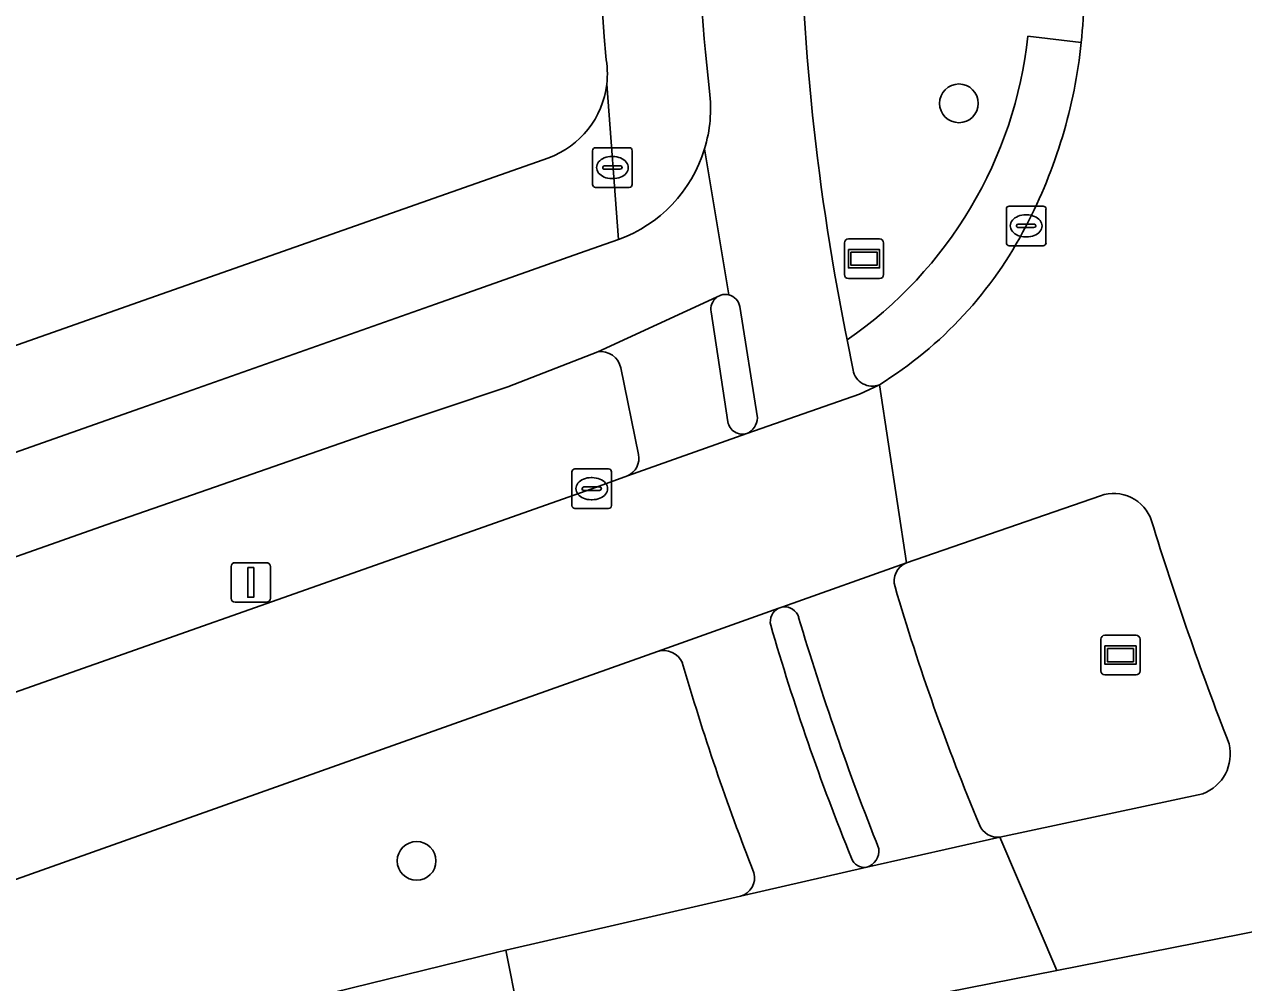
# Model space of a CAD drawing. Extents: x 162250 to 162661, y 380743 to 381606.
# Drawn here: x 162596.27 to 162627.07, y 380771.14 to 380795.34 of the extents above; entities that cross this region are included whole.
import ezdxf

# ---------------------------------------------------------------- set-up
doc = ezdxf.new("R2010")
doc.units = 0
for name, color, linetype in [('IMGEO_Berm_groen', 7, 'Continuous'), ('IMGEO_Boom', 7, 'Continuous'), ('IMGEO_Fietspad_gesloten', 7, 'Continuous'), ('IMGEO_Fietspad_open', 7, 'Continuous'), ('IMGEO_Kolk', 7, 'Continuous'), ('IMGEO_Lichtmast', 7, 'Continuous'), ('IMGEO_Rijbaan_lokaal_gesloten', 7, 'Continuous'), ('IMGEO_Rijbaan_regionaal_gesloten', 7, 'Continuous'), ('IMGEO_Rioolput', 7, 'Continuous'), ('IMGEO_Verkeerseiland_gesloten', 7, 'Continuous'), ('IMGEO_Voetpad_open', 7, 'Continuous'), ('IMGEO_Wegwijzer', 7, 'Continuous')]:
    doc.layers.add(name, color=color, linetype=linetype)

msp = doc.modelspace()

# ---------------------------------------------------------------- linework, layer by layer
at = {"layer": 'IMGEO_Berm_groen'}
for points in [[(162621.624, 380795.043), (162622.97, 380794.88)], [(162589.166, 380784.799), (162599.441, 380788.423), (162609.518, 380791.968)], [(162617.008, 380787.611), (162617.055, 380787.369)], [(162610.754, 380787.067), (162608.481, 380786.184), (162604.991, 380785.016), (162600.705, 380783.522), (162598.336, 380782.696), (162591.752, 380780.372), (162586.913, 380778.738), (162582.58, 380777.326), (162579.513, 380776.404), (162570.219, 380773.77), (162569.236, 380773.491)], [(162611.786, 380784.477), (162611.337, 380786.663)], [(162610.603, 380783.611), (162611.509, 380783.932)], [(162574.748, 380771.72), (162575.942, 380772.035), (162578.092, 380772.645), (162582.557, 380773.958), (162586.064, 380775.028), (162588.644, 380775.876), (162591.689, 380776.935), (162610.603, 380783.611)], [(162612.263, 380779.501), (162587.836, 380770.829)], [(162545.049, 380757.511), (162555.492, 380759.638), (162565.725, 380761.839), (162577.823, 380764.52), (162586.784, 380766.654), (162603.142, 380770.658), (162608.222, 380771.902), (162608.434, 380771.951), (162614.363, 380773.32)]]:
    msp.add_lwpolyline(points, dxfattribs=at)
for centre, radius, start, end in [((162673.375, 380799.739), 62.637, 170.30334, 184.76931), ((162674.882, 380799.185), 59.02, 179.91692, 191.30962), ((162610.217, 380796.218), 12.823, 354.0093, 359.2749), ((162610.957, 380796.197), 10.729, 304.6344, 353.8276), ((162608.724, 380794.093), 2.273, 353.266, 11.1205), ((162608.73, 380794.095), 2.268, 290.3275, 353.2002), ((162610.832, 380786.557), 0.516, 11.8616, 98.697), ((162611.291, 380784.386), 0.503, 295.6364, 10.4791), ((162612.413, 380778.997), 0.526, 24.5974, 106.5835), ((162671.609, 380796.272), 61.145, 196.19689, 201.45473), ((162614.236, 380773.784), 0.481, 285.2819, 14.8507)]:
    msp.add_arc(centre, radius, start, end, dxfattribs=at)
at = {"layer": 'IMGEO_Boom'}
for centre in [(162619.879, 380793.343), (162606.178, 380774.21)]:
    msp.add_circle(centre, 0.489, dxfattribs=at)
at = {"layer": 'IMGEO_Fietspad_gesloten'}
for points in [[(162613.473, 380794.639), (162613.577, 380793.648)], [(162614.068, 380788.506), (162613.453, 380792.193)], [(162613.453, 380792.193), (162614.068, 380788.506)], [(162611.277, 380789.905), (162610.297, 380789.559), (162606.656, 380788.274), (162599.207, 380785.644), (162588.595, 380781.903)], [(162579.513, 380776.404), (162582.58, 380777.326), (162586.913, 380778.738), (162591.752, 380780.372), (162598.336, 380782.696), (162600.705, 380783.522), (162604.991, 380785.016), (162608.481, 380786.184), (162610.754, 380787.067), (162613.754, 380788.445), (162613.861, 380788.5)], [(162614.343, 380788.21), (162614.79, 380785.396)], [(162617.205, 380786.605), (162617.055, 380787.369), (162617.008, 380787.611)], [(162614.519, 380785.002), (162617.369, 380786.001), (162617.87, 380786.235)]]:
    msp.add_lwpolyline(points, dxfattribs=at)
for centre, radius, start, end in [((162670.749, 380799.765), 57.505, 163.75865, 185.11392), ((162674.882, 380799.185), 59.02, 179.91692, 191.30962), ((162610.071, 380793.214), 3.533, 343.2007, 7.0569), ((162610.089, 380793.214), 3.516, 289.7552, 343.1192), ((162613.975, 380788.153), 0.365, 75.1656, 108.155), ((162613.975, 380788.143), 0.374, 10.2421, 75.5454), ((162617.688, 380786.691), 0.491, 190.1247, 291.6929), ((162614.34, 380785.416), 0.451, 293.4384, 357.5199)]:
    msp.add_arc(centre, radius, start, end, dxfattribs=at)
at = {"layer": 'IMGEO_Fietspad_open'}
for points in [[(162618.556, 380781.738), (162615.431, 380780.626)], [(162617.55, 380774.048), (162620.912, 380774.806)]]:
    msp.add_lwpolyline(points, dxfattribs=at)
for centre, radius, start, end in [((162618.726, 380781.285), 0.483, 110.5306, 198.4767), ((162673.476, 380797.324), 57.535, 196.34582, 202.70456), ((162615.47, 380780.251), 0.377, 16.7503, 96.0019), ((162681.423, 380799.857), 68.429, 196.55417, 201.73384), ((162620.863, 380775.302), 0.498, 201.7759, 275.6733), ((162617.402, 380774.482), 0.459, 288.844, 4.5105)]:
    msp.add_arc(centre, radius, start, end, dxfattribs=at)
at = {"layer": 'IMGEO_Kolk'}
for p, q in [((162621.153, 380790.748), (162622.005, 380790.748)), ((162621.078, 380789.822), (162621.078, 380790.674)), ((162621.566, 380790.528), (162621.591, 380790.528)), ((162622.079, 380790.674), (162622.079, 380789.822)), ((162621.337, 380790.242), (162621.337, 380790.254)), ((162621.775, 380790.205), (162621.377, 380790.205)), ((162621.38, 380790.291), (162621.778, 380790.291)), ((162621.821, 380790.254), (162621.821, 380790.242)), ((162621.589, 380789.968), (162621.564, 380789.968)), ((162622.005, 380789.748), (162621.153, 380789.748)), ((162610.102, 380783.185), (162610.102, 380784.037)), ((162610.177, 380784.111), (162611.029, 380784.111)), ((162611.103, 380784.037), (162611.103, 380783.185)), ((162610.361, 380783.605), (162610.361, 380783.617)), ((162610.404, 380783.654), (162610.802, 380783.654)), ((162610.59, 380783.891), (162610.615, 380783.891)), ((162610.845, 380783.617), (162610.845, 380783.605)), ((162610.799, 380783.568), (162610.401, 380783.568)), ((162610.613, 380783.331), (162610.588, 380783.331)), ((162611.029, 380783.111), (162610.177, 380783.111))]:
    msp.add_line(p, q, dxfattribs=at)
for points in [[(162621.153, 380790.748), (162622.005, 380790.748)], [(162621.078, 380789.822), (162621.078, 380790.674)], [(162622.079, 380790.674), (162622.079, 380789.822)], [(162622.005, 380789.748), (162621.153, 380789.748)], [(162610.102, 380783.185), (162610.102, 380784.037)], [(162610.177, 380784.111), (162611.029, 380784.111)], [(162611.103, 380784.037), (162611.103, 380783.185)], [(162611.029, 380783.111), (162610.177, 380783.111)]]:
    msp.add_lwpolyline(points, dxfattribs=at)
for centre, radius, start, end in [((162621.155, 380790.672), 0.0765, 91.552, 178.448), ((162621.155, 380790.672), 0.0765, 91.552, 178.448), ((162622.003, 380790.672), 0.0765, 1.552, 88.448), ((162622.003, 380790.672), 0.0765, 1.552, 88.448), ((162621.377, 380790.251), 0.0403, 85.8775, 175.7526), ((162621.374, 380790.241), 0.0366, 178.938, 274.7102), ((162621.778, 380790.248), 0.043, 264.8664, 352.4533), ((162621.782, 380790.253), 0.0386, 1.7309, 96.639), ((162621.155, 380789.824), 0.0765, 181.552, 268.448), ((162621.155, 380789.824), 0.0765, 181.552, 268.448), ((162622.003, 380789.824), 0.0765, 271.552, 358.448), ((162622.003, 380789.824), 0.0765, 271.552, 358.448), ((162610.179, 380784.035), 0.0765, 91.552, 178.448), ((162610.179, 380784.035), 0.0765, 91.552, 178.448), ((162611.027, 380784.035), 0.0765, 1.552, 88.448), ((162611.027, 380784.035), 0.0765, 1.552, 88.448), ((162610.401, 380783.614), 0.0403, 85.8775, 175.7526), ((162610.398, 380783.604), 0.0366, 178.938, 274.7102), ((162610.802, 380783.611), 0.043, 264.8664, 352.4533), ((162610.806, 380783.616), 0.0386, 1.7309, 96.639), ((162610.179, 380783.187), 0.0765, 181.552, 268.448), ((162610.179, 380783.187), 0.0765, 181.552, 268.448), ((162611.027, 380783.187), 0.0765, 271.552, 358.448), ((162611.027, 380783.187), 0.0765, 271.552, 358.448)]:
    msp.add_arc(centre, radius, start, end, dxfattribs=at)
for centre, major_axis, ratio, start_param, end_param in [((162621.565, 380790.248), (-0.387, 0.002), 0.722429, 4.712389, 7.853982), ((162621.59, 380790.248), (-0.39, 0.002), 0.717154, 1.570796, 4.712389), ((162610.589, 380783.611), (-0.387, 0.002), 0.722429, 4.712389, 7.853982), ((162610.614, 380783.611), (-0.39, 0.002), 0.717154, 1.570796, 4.712389)]:
    msp.add_ellipse(centre, major_axis=major_axis, ratio=ratio, start_param=start_param, end_param=end_param, dxfattribs=at)
at = {"layer": 'IMGEO_Lichtmast'}
for p, q in [((162601.492, 380780.842), (162601.492, 380781.642)), ((162601.492, 380781.642), (162601.492, 380780.842)), ((162601.592, 380781.742), (162602.382, 380781.742)), ((162602.382, 380781.742), (162601.592, 380781.742)), ((162602.482, 380781.642), (162602.482, 380780.842)), ((162602.482, 380780.842), (162602.482, 380781.642)), ((162602.382, 380780.742), (162601.592, 380780.742)), ((162601.592, 380780.742), (162602.382, 380780.742))]:
    msp.add_line(p, q, dxfattribs=at)
msp.add_lwpolyline([(162601.912, 380781.617), (162602.062, 380781.617), (162602.062, 380780.867), (162601.912, 380780.867), (162601.912, 380781.617)], dxfattribs=at)
for centre, start, end in [((162601.592, 380781.642), 90, 180), ((162601.592, 380781.642), 90, 180), ((162602.382, 380781.642), 0, 90), ((162602.382, 380781.642), 360, 90), ((162601.592, 380780.842), 180, 270), ((162601.592, 380780.842), 180, 270), ((162602.382, 380780.842), 270, 0), ((162602.382, 380780.842), 270, 0)]:
    msp.add_arc(centre, 0.1, start, end, dxfattribs=at)
at = {"layer": 'IMGEO_Rijbaan_lokaal_gesloten'}
for points in [[(162587.836, 380770.829), (162612.263, 380779.501), (162615.33, 380780.589), (162615.431, 380780.626), (162618.556, 380781.738), (162617.87, 380786.235), (162617.369, 380786.001), (162614.519, 380785.002), (162611.509, 380783.932), (162610.603, 380783.611), (162591.689, 380776.935), (162588.644, 380775.876), (162586.064, 380775.028), (162582.557, 380773.958), (162578.092, 380772.645), (162575.942, 380772.035), (162574.748, 380771.72)], [(162609.055, 380768.819), (162622.355, 380771.442), (162620.912, 380774.806), (162617.55, 380774.048), (162614.363, 380773.32), (162608.434, 380771.951), (162609.055, 380768.819)]]:
    msp.add_lwpolyline(points, dxfattribs=at)
msp.add_lwpolyline([(162609.055, 380768.819), (162608.434, 380771.951), (162608.222, 380771.902), (162603.142, 380770.658), (162603.709, 380767.765)], close=True, dxfattribs=at)
at = {"layer": 'IMGEO_Rijbaan_regionaal_gesloten'}
for points in [[(162617.87, 380786.235), (162618.556, 380781.738), (162623.455, 380783.431)], [(162626.044, 380775.905), (162620.912, 380774.806), (162622.355, 380771.442)], [(162622.355, 380771.442), (162639.916, 380774.905)]]:
    msp.add_lwpolyline(points, dxfattribs=at)
for centre, radius, start, end in [((162610.217, 380796.218), 12.823, 354.0093, 359.2749), ((162610.115, 380796.215), 12.924, 332.5006, 354.0691), ((162612.469, 380794.948), 10.251, 301.7966, 332.7124), ((162623.792, 380782.486), 1.004, 18.3736, 109.6389), ((162704.386, 380807.348), 83.338, 197.12967, 201.23387), ((162625.66, 380776.911), 1.076, 290.8947, 13.6707)]:
    msp.add_arc(centre, radius, start, end, dxfattribs=at)
at = {"layer": 'IMGEO_Rioolput'}
for p, q in [((162610.699, 380792.222), (162611.551, 380792.222)), ((162610.624, 380791.296), (162610.624, 380792.148)), ((162611.112, 380792.002), (162611.137, 380792.002)), ((162611.625, 380792.148), (162611.625, 380791.296)), ((162610.883, 380791.716), (162610.883, 380791.728)), ((162611.321, 380791.679), (162610.923, 380791.679)), ((162610.926, 380791.765), (162611.324, 380791.765)), ((162611.367, 380791.728), (162611.367, 380791.716)), ((162611.135, 380791.442), (162611.11, 380791.442)), ((162611.551, 380791.222), (162610.699, 380791.222))]:
    msp.add_line(p, q, dxfattribs=at)
for points in [[(162610.699, 380792.222), (162611.551, 380792.222)], [(162610.624, 380791.296), (162610.624, 380792.148)], [(162611.625, 380792.148), (162611.625, 380791.296)], [(162611.551, 380791.222), (162610.699, 380791.222)]]:
    msp.add_lwpolyline(points, dxfattribs=at)
for centre, radius, start, end in [((162610.701, 380792.146), 0.0765, 91.552, 178.448), ((162610.701, 380792.146), 0.0765, 91.552, 178.448), ((162611.549, 380792.146), 0.0765, 1.552, 88.448), ((162611.549, 380792.146), 0.0765, 1.552, 88.448), ((162610.923, 380791.725), 0.0403, 85.8775, 175.7526), ((162610.92, 380791.715), 0.0366, 178.938, 274.7102), ((162611.324, 380791.722), 0.043, 264.8664, 352.4533), ((162611.328, 380791.727), 0.0386, 1.7309, 96.639), ((162610.701, 380791.298), 0.0765, 181.552, 268.448), ((162610.701, 380791.298), 0.0765, 181.552, 268.448), ((162611.549, 380791.298), 0.0765, 271.552, 358.448), ((162611.549, 380791.298), 0.0765, 271.552, 358.448)]:
    msp.add_arc(centre, radius, start, end, dxfattribs=at)
for centre, major_axis, ratio, start_param, end_param in [((162611.111, 380791.722), (-0.387, 0.002), 0.722429, 4.712389, 7.853982), ((162611.136, 380791.722), (-0.39, 0.002), 0.717154, 1.570796, 4.712389)]:
    msp.add_ellipse(centre, major_axis=major_axis, ratio=ratio, start_param=start_param, end_param=end_param, dxfattribs=at)
at = {"layer": 'IMGEO_Verkeerseiland_gesloten'}
for points in [[(162622.97, 380794.88), (162621.624, 380795.043)], [(162613.861, 380788.5), (162613.754, 380788.445)], [(162613.616, 380788.079), (162614.043, 380785.297)], [(162614.79, 380785.396), (162614.343, 380788.21)], [(162617.055, 380787.369), (162617.205, 380786.605)], [(162623.455, 380783.431), (162618.556, 380781.738)], [(162615.431, 380780.626), (162615.33, 380780.589)], [(162620.912, 380774.806), (162626.044, 380775.905)]]:
    msp.add_lwpolyline(points, dxfattribs=at)
for centre, radius, start, end in [((162610.957, 380796.197), 10.729, 304.6344, 353.8276), ((162610.115, 380796.215), 12.924, 332.5006, 354.0691), ((162612.469, 380794.948), 10.251, 301.7966, 332.7124), ((162614.027, 380788.133), 0.415, 131.1882, 187.494), ((162613.975, 380788.153), 0.365, 75.1656, 108.155), ((162613.975, 380788.143), 0.374, 10.2421, 75.5454), ((162617.688, 380786.691), 0.491, 190.1247, 291.6929), ((162614.414, 380785.364), 0.377, 190.2871, 286.1359), ((162614.34, 380785.416), 0.451, 293.4384, 357.5199), ((162623.792, 380782.486), 1.004, 18.3736, 109.6389), ((162704.386, 380807.348), 83.338, 197.12967, 201.23387), ((162618.726, 380781.285), 0.483, 110.5306, 198.4767), ((162673.476, 380797.324), 57.535, 196.34582, 202.70456), ((162615.478, 380780.255), 0.365, 113.8759, 195.042), ((162615.47, 380780.251), 0.377, 16.7503, 96.0019), ((162681.423, 380799.857), 68.429, 196.55417, 201.73384), ((162672.625, 380796.802), 59.86, 196.14167, 202.10219), ((162625.66, 380776.911), 1.076, 290.8947, 13.6707), ((162620.863, 380775.302), 0.498, 201.7759, 275.6733), ((162617.402, 380774.482), 0.459, 288.844, 4.5105), ((162617.499, 380774.401), 0.357, 200.0185, 278.1851)]:
    msp.add_arc(centre, radius, start, end, dxfattribs=at)
at = {"layer": 'IMGEO_Voetpad_open'}
for points in [[(162613.577, 380793.648), (162613.473, 380794.639)], [(162588.595, 380781.903), (162599.207, 380785.644), (162606.656, 380788.274), (162610.297, 380789.559), (162611.277, 380789.905), (162610.982, 380793.826)], [(162610.982, 380793.826), (162611.277, 380789.905)], [(162609.518, 380791.968), (162599.441, 380788.423), (162589.166, 380784.799)], [(162613.754, 380788.445), (162610.754, 380787.067)], [(162614.043, 380785.297), (162613.616, 380788.079)], [(162611.337, 380786.663), (162611.786, 380784.477)], [(162611.509, 380783.932), (162614.519, 380785.002)], [(162615.33, 380780.589), (162612.263, 380779.501)], [(162614.363, 380773.32), (162617.55, 380774.048)]]:
    msp.add_lwpolyline(points, dxfattribs=at)
for centre, radius, start, end in [((162670.749, 380799.765), 57.505, 163.75865, 185.11392), ((162673.375, 380799.739), 62.637, 170.30334, 184.76931), ((162608.724, 380794.093), 2.273, 353.266, 11.1205), ((162608.73, 380794.095), 2.268, 290.3275, 353.2002), ((162610.071, 380793.214), 3.533, 343.2007, 7.0569), ((162610.089, 380793.214), 3.516, 289.7552, 343.1192), ((162614.027, 380788.133), 0.415, 131.1882, 187.494), ((162610.832, 380786.557), 0.516, 11.8616, 98.697), ((162614.414, 380785.364), 0.377, 190.2871, 286.1359), ((162611.291, 380784.386), 0.503, 295.6364, 10.4791), ((162615.478, 380780.255), 0.365, 113.8759, 195.042), ((162672.625, 380796.802), 59.86, 196.14167, 202.10219), ((162612.413, 380778.997), 0.526, 24.5974, 106.5835), ((162671.609, 380796.272), 61.145, 196.19689, 201.45473), ((162617.499, 380774.401), 0.357, 200.0185, 278.1851), ((162614.236, 380773.784), 0.481, 285.2819, 14.8507)]:
    msp.add_arc(centre, radius, start, end, dxfattribs=at)
at = {"layer": 'IMGEO_Wegwijzer'}
for p, q in [((162616.986, 380789.019), (162616.986, 380789.819)), ((162616.986, 380789.819), (162616.986, 380789.019)), ((162617.086, 380789.919), (162617.876, 380789.919)), ((162617.876, 380789.919), (162617.086, 380789.919)), ((162617.976, 380789.819), (162617.976, 380789.019)), ((162617.976, 380789.019), (162617.976, 380789.819)), ((162617.876, 380788.919), (162617.086, 380788.919)), ((162617.086, 380788.919), (162617.876, 380788.919)), ((162623.566, 380779.907), (162624.356, 380779.907)), ((162624.356, 380779.907), (162623.566, 380779.907)), ((162623.466, 380779.007), (162623.466, 380779.807)), ((162623.466, 380779.807), (162623.466, 380779.007)), ((162624.456, 380779.807), (162624.456, 380779.007)), ((162624.456, 380779.007), (162624.456, 380779.807)), ((162624.356, 380778.907), (162623.566, 380778.907)), ((162623.566, 380778.907), (162624.356, 380778.907))]:
    msp.add_line(p, q, dxfattribs=at)
for points in [[(162617.087, 380789.651), (162617.875, 380789.651), (162617.875, 380789.187), (162617.087, 380789.187), (162617.087, 380789.651)], [(162617.152, 380789.586), (162617.152, 380789.252), (162617.81, 380789.252), (162617.81, 380789.586), (162617.152, 380789.586)], [(162623.567, 380779.639), (162624.355, 380779.639), (162624.355, 380779.175), (162623.567, 380779.175), (162623.567, 380779.639)], [(162623.632, 380779.574), (162623.632, 380779.24), (162624.29, 380779.24), (162624.29, 380779.574), (162623.632, 380779.574)]]:
    msp.add_lwpolyline(points, dxfattribs=at)
for centre, start, end in [((162617.086, 380789.819), 90, 180), ((162617.086, 380789.819), 90, 180), ((162617.876, 380789.819), 0, 90), ((162617.876, 380789.819), 360, 90), ((162617.086, 380789.019), 180, 270), ((162617.086, 380789.019), 180, 270), ((162617.876, 380789.019), 270, 0), ((162617.876, 380789.019), 270, 0), ((162623.566, 380779.807), 90, 180), ((162623.566, 380779.807), 90, 180), ((162624.356, 380779.807), 0, 90), ((162624.356, 380779.807), 360, 90), ((162623.566, 380779.007), 180, 270), ((162623.566, 380779.007), 180, 270), ((162624.356, 380779.007), 270, 0), ((162624.356, 380779.007), 270, 0)]:
    msp.add_arc(centre, 0.1, start, end, dxfattribs=at)

doc.saveas('drawing.dxf')
